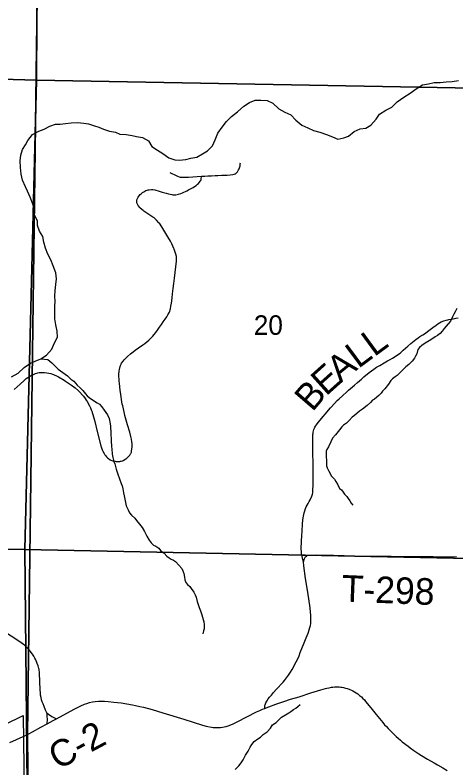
# Model space of a CAD drawing. Extents: x 0 to 34, y 0 to 22.
# Drawn here: x 20.172 to 21.116, y 15.196 to 16.809 of the extents above; entities that cross this region are included whole.
import ezdxf

# ---------------------------------------------------------------- set-up
doc = ezdxf.new("R2010")
doc.units = 0
for name, color, linetype in [('GM_X_Corporation', 7, 'Continuous'), ('GM_X_County_Road', 7, 'Continuous'), ('GM_X_County_Road_Text', 7, 'Continuous'), ('GM_X_Major_Lake', 7, 'Continuous'), ('GM_X_Minor_River', 7, 'Continuous'), ('GM_X_Section_Text', 7, 'Continuous'), ('GM_X_Township_Road', 7, 'Continuous'), ('GM_X_Township_Road_Text', 7, 'Continuous')]:
    doc.layers.add(name, color=color, linetype=linetype)

msp = doc.modelspace()

# ---------------------------------------------------------------- linework, layer by layer
at = {"layer": 'GM_X_Corporation'}
for points in [[(18.6, 19.2331), (18.6, 14.6606), (18.9216, 14.6592), (19.4007, 14.6554), (19.8855, 14.6528), (20.2016, 14.6512), (20.203, 14.81), (20.1987, 15.2691), (20.2208, 16.9558), (20.2471, 18.8539), (20.254, 19.2058), (20.065, 19.208), (18.9898, 19.2261)], [(20.2237, 17.6792), (20.2179, 16.6698), (19.1937, 16.6992), (19.222, 17.6968)], [(21.2422, 17.6682), (21.2309, 16.6512), (20.2179, 16.6698), (20.2237, 17.6792)], [(19.1937, 16.6992), (20.2179, 16.6698), (20.1931, 15.6647), (19.1743, 15.6658)], [(20.2179, 16.6698), (21.2309, 16.6512), (21.2159, 15.6439), (20.1931, 15.6647)], [(20.1931, 15.6647), (20.2028, 14.6536), (19.1768, 14.6588), (19.1743, 15.6658)], [(21.2159, 15.6439), (21.1958, 14.6279), (20.2028, 14.6536), (20.1931, 15.6647)], [(19.5857, 15.2123), (19.6664, 15.2126), (19.6658, 15.2323), (20.0471, 15.2373), (20.1207, 15.2333), (20.1536, 15.2424), (20.1496, 15.2895), (20.1892, 15.3086), (20.1947, 14.8735), (20.1946, 14.8257), (19.5887, 14.837)]]:
    msp.add_lwpolyline(points, close=True, dxfattribs=at)
msp.add_lwpolyline([(20.2208, 16.9558), (20.1987, 15.2691), (20.203, 14.81), (20.2016, 14.6512), (20.2571, 14.6508), (21.1282, 14.6279), (21.314, 14.623), (22.3464, 14.612), (22.9003, 14.6033), (24.2301, 14.5912), (24.2265, 14.4444), (24.4406, 14.442), (25.338, 14.4317), (25.4, 14.4307), (25.4, 19.0068)], dxfattribs=at)
at = {"layer": 'GM_X_County_Road'}
for points in [[(20.2, 15.2689), (20.2014, 15.2696), (20.2093, 15.2736), (20.2273, 15.2834), (20.2405, 15.2907), (20.2537, 15.2979), (20.2605, 15.3017), (20.2982, 15.3223), (20.3038, 15.3253), (20.3129, 15.3297), (20.3202, 15.3327), (20.3257, 15.3346), (20.3313, 15.3363), (20.3379, 15.3377), (20.3434, 15.3385), (20.3506, 15.3392), (20.3575, 15.3395), (20.3636, 15.3393), (20.3712, 15.3387), (20.3836, 15.3374), (20.3987, 15.3356), (20.4231, 15.3317), (20.43, 15.3302), (20.4386, 15.3282), (20.447, 15.3264), (20.465, 15.3213), (20.488, 15.3144), (20.5329, 15.3006), (20.5734, 15.2879), (20.5811, 15.2858), (20.5844, 15.285), (20.5924, 15.2837), (20.5956, 15.2833), (20.6, 15.2828), (20.6041, 15.2827), (20.6083, 15.2827), (20.6116, 15.2829), (20.616, 15.2835), (20.6196, 15.2842), (20.6237, 15.2852), (20.628, 15.2866), (20.6337, 15.2887), (20.6387, 15.2909), (20.6473, 15.2951), (20.6886, 15.3164), (20.6957, 15.3197), (20.7017, 15.3222), (20.7065, 15.3241), (20.7094, 15.3252), (20.715, 15.3273), (20.7303, 15.3328), (20.7475, 15.3387), (20.7612, 15.3434), (20.7797, 15.349), (20.8052, 15.357), (20.8265, 15.3635), (20.8362, 15.3663), (20.8392, 15.3671), (20.8441, 15.3681), (20.8493, 15.3692), (20.8521, 15.3697), (20.8558, 15.37), (20.8594, 15.3703), (20.8624, 15.3702), (20.8658, 15.37), (20.869, 15.3696), (20.8715, 15.3693), (20.8748, 15.3686), (20.8789, 15.3676), (20.883, 15.3664), (20.8867, 15.3651), (20.8931, 15.3624), (20.8952, 15.3613), (20.8984, 15.3596), (20.9018, 15.3575), (20.9055, 15.3549), (20.9095, 15.3519), (20.9131, 15.3486), (20.9164, 15.3454), (20.9196, 15.3421), (20.9223, 15.339), (20.9334, 15.3252), (20.9393, 15.3177), (20.9449, 15.3106), (20.9553, 15.2978), (20.9588, 15.2937), (20.9629, 15.2891), (20.9666, 15.2851), (20.9702, 15.2812), (20.9756, 15.2756), (20.9825, 15.2688), (20.9875, 15.2641), (20.9919, 15.2602), (20.9967, 15.2559), (21.0008, 15.2524), (21.0136, 15.2427), (21.0178, 15.2396), (21.0255, 15.234), (21.0361, 15.2269), (21.0416, 15.2232), (21.0545, 15.2155), (21.0687, 15.2072), (21.076, 15.203), (21.0875, 15.1965), (21.0971, 15.1912)], [(20.1608, 15.2511), (20.1893, 15.2638), (20.1925, 15.2653)], [(20.1925, 15.2653), (20.1985, 15.2682), (20.2, 15.2689)]]:
    msp.add_lwpolyline(points, dxfattribs=at)
at = {"layer": 'GM_X_Major_Lake'}
for points in [[(20.8511, 16.5482), (20.8625, 16.5437), (20.8757, 16.5465), (20.8855, 16.55), (20.8976, 16.56), (20.9104, 16.5654), (20.9225, 16.5667), (20.9334, 16.5736), (20.9447, 16.5859), (20.9521, 16.5973), (20.9653, 16.6058), (20.9781, 16.612), (20.9898, 16.6231), (21.0037, 16.6335), (21.0176, 16.6416), (21.0304, 16.6512), (21.044, 16.6597), (21.0569, 16.6621), (21.069, 16.6649), (21.0818, 16.6646), (21.0947, 16.6659), (21.1076, 16.6668), (21.1208, 16.6688)], [(20.1645, 16.0342), (20.1784, 16.0423), (20.1916, 16.0542), (20.2048, 16.0634), (20.2146, 16.0681), (20.227, 16.0731), (20.2391, 16.0808), (20.2503, 16.0938), (20.2559, 16.1056), (20.2626, 16.119), (20.2617, 16.1319), (20.2589, 16.1455), (20.2573, 16.1584), (20.2568, 16.172), (20.257, 16.1853), (20.2577, 16.1967), (20.2568, 16.2066), (20.2575, 16.2191), (20.2592, 16.2324), (20.2606, 16.2442), (20.2594, 16.2574), (20.2536, 16.2718), (20.2481, 16.2846), (20.2423, 16.2971), (20.2373, 16.3099), (20.2334, 16.3224), (20.231, 16.3349), (20.2241, 16.3466), (20.2198, 16.3583), (20.2197, 16.3682), (20.2135, 16.3803), (20.2138, 16.3935), (20.2091, 16.406), (20.2044, 16.4189), (20.1983, 16.4317), (20.1944, 16.4415), (20.1878, 16.4555), (20.185, 16.4684), (20.1834, 16.4828), (20.1829, 16.4968), (20.1839, 16.5089), (20.1879, 16.5215), (20.1943, 16.531), (20.1995, 16.5406), (20.2092, 16.5532), (20.2224, 16.5602), (20.2345, 16.5648), (20.2466, 16.5714), (20.2583, 16.5753), (20.2681, 16.5754), (20.2798, 16.577), (20.2923, 16.5787), (20.3048, 16.5792), (20.3189, 16.5778), (20.3291, 16.576), (20.3416, 16.5723), (20.3515, 16.569), (20.361, 16.5645), (20.374, 16.5605), (20.3865, 16.5587), (20.3964, 16.5543), (20.4096, 16.5533), (20.4225, 16.5511), (20.432, 16.5489), (20.4449, 16.5468), (20.4575, 16.5397), (20.4648, 16.5276), (20.4766, 16.5198), (20.4881, 16.5127), (20.501, 16.5037), (20.5136, 16.4993), (20.5231, 16.4986), (20.5371, 16.4999), (20.5484, 16.5027), (20.5613, 16.5051), (20.5733, 16.512), (20.5835, 16.5182), (20.5944, 16.5289), (20.5999, 16.5419), (20.6062, 16.556), (20.6152, 16.5693), (20.6246, 16.5812), (20.6351, 16.5919), (20.6479, 16.6019), (20.6614, 16.6142), (20.6734, 16.6219), (20.6855, 16.6269), (20.6976, 16.627), (20.7113, 16.626), (20.7238, 16.6205), (20.7365, 16.6085), (20.7494, 16.6014), (20.762, 16.5954), (20.7731, 16.5842), (20.7857, 16.5733), (20.7986, 16.5677), (20.8108, 16.5622), (20.8241, 16.5585), (20.8385, 16.5534), (20.8511, 16.5482)]]:
    msp.add_lwpolyline(points, dxfattribs=at)
at = {"layer": 'GM_X_Minor_River'}
for points in [[(21.1177, 16.181), (21.114, 16.1737), (21.1114, 16.1687), (21.1081, 16.1629), (21.1037, 16.1537), (21.0948, 16.1426), (21.0907, 16.1379), (21.0862, 16.1321), (21.0817, 16.1271), (21.0761, 16.1225), (21.0712, 16.1201), (21.0664, 16.1162), (21.0585, 16.1115), (21.0495, 16.1061), (21.0424, 16.1014), (21.0379, 16.0971), (21.0341, 16.0925), (21.0316, 16.0837), (21.029, 16.0787), (21.0268, 16.0745), (21.0216, 16.0676), (21.0145, 16.0606), (21.0085, 16.0556), (21.0018, 16.049), (20.9895, 16.037), (20.9854, 16.0343), (20.9801, 16.03), (20.976, 16.0265), (20.9712, 16.0184), (20.9634, 16.0084), (20.9585, 16.0038), (20.9552, 15.9995), (20.9507, 15.9945), (20.941, 15.9867), (20.9368, 15.9844), (20.9324, 15.979), (20.9256, 15.9732), (20.9155, 15.965), (20.9088, 15.9607), (20.8987, 15.9514), (20.8938, 15.9476), (20.8871, 15.9406)], [(20.227, 16.0731), (20.242, 16.0714), (20.2466, 16.068), (20.2508, 16.0639), (20.2562, 16.0583), (20.2639, 16.0504), (20.2788, 16.0403), (20.2838, 16.0366), (20.2914, 16.0291), (20.2979, 16.025), (20.3049, 16.0167), (20.3114, 16.0107), (20.3168, 16.0047), (20.3229, 15.9979), (20.3264, 15.9938), (20.3302, 15.9897), (20.3417, 15.9822), (20.3474, 15.9789), (20.3528, 15.9755), (20.3578, 15.9703), (20.3624, 15.9631), (20.3694, 15.953), (20.3733, 15.945), (20.3753, 15.9336), (20.3758, 15.9283), (20.3767, 15.9138), (20.3772, 15.9093), (20.3777, 15.902), (20.3777, 15.8979), (20.3783, 15.8842), (20.3787, 15.88), (20.3796, 15.8686), (20.3813, 15.8617), (20.3833, 15.853), (20.3856, 15.8481), (20.388, 15.8367), (20.3916, 15.8257), (20.3952, 15.8155), (20.3991, 15.806), (20.401, 15.8007), (20.4026, 15.7946), (20.4039, 15.7859), (20.4055, 15.7794), (20.4076, 15.7684), (20.41, 15.7578), (20.4119, 15.7533), (20.4139, 15.7491), (20.417, 15.7427), (20.4212, 15.7378), (20.4281, 15.7318), (20.4316, 15.7265), (20.4382, 15.7186), (20.4439, 15.7115), (20.4486, 15.7028), (20.454, 15.6926), (20.4591, 15.6847), (20.463, 15.6786), (20.4679, 15.6737), (20.4733, 15.6715), (20.4794, 15.6674), (20.4832, 15.6625), (20.4913, 15.6562), (20.4967, 15.6498), (20.5016, 15.6468), (20.5062, 15.6435), (20.5112, 15.6416), (20.5154, 15.639), (20.5223, 15.6311), (20.5285, 15.6236), (20.5312, 15.6187), (20.5328, 15.613), (20.5344, 15.605), (20.5352, 15.5997), (20.5376, 15.594), (20.5411, 15.5891), (20.546, 15.585), (20.5488, 15.5805), (20.5542, 15.5733), (20.5573, 15.5673), (20.5592, 15.5624), (20.5616, 15.5533), (20.566, 15.5404), (20.5691, 15.5328), (20.5715, 15.5241), (20.5747, 15.5146), (20.5762, 15.5093), (20.5767, 15.5036), (20.5768, 15.4945), (20.5754, 15.4902), (20.574, 15.4837)], [(20.8871, 15.9406), (20.8811, 15.9352), (20.8751, 15.9305), (20.871, 15.927), (20.8662, 15.9209), (20.8576, 15.9101), (20.8517, 15.9031), (20.848, 15.8951), (20.8428, 15.8843), (20.8395, 15.8789), (20.8381, 15.8747), (20.8385, 15.8439), (20.8397, 15.839), (20.8436, 15.8322), (20.8494, 15.8216), (20.8559, 15.8152), (20.8586, 15.8103), (20.8618, 15.8046), (20.8664, 15.7948), (20.8706, 15.7922), (20.8741, 15.7873), (20.8772, 15.7831), (20.8818, 15.7779), (20.8849, 15.7734), (20.8888, 15.7688), (20.8911, 15.7639), (20.895, 15.759)], [(20.6431, 15.193), (20.651, 15.2011), (20.6558, 15.2073), (20.6603, 15.2138), (20.6625, 15.2184), (20.6654, 15.2238), (20.6706, 15.2326), (20.675, 15.2411), (20.6784, 15.2465), (20.6836, 15.2527), (20.6918, 15.2585), (20.6974, 15.262), (20.703, 15.2682), (20.7113, 15.274), (20.7184, 15.2817), (20.7232, 15.2891), (20.7307, 15.2941), (20.7363, 15.2992), (20.7423, 15.305), (20.7509, 15.31), (20.7577, 15.3143), (20.7622, 15.3171), (20.7678, 15.3217), (20.7727, 15.3245), (20.7768, 15.3283), (20.782, 15.3322)]]:
    msp.add_lwpolyline(points, dxfattribs=at)
at = {"layer": 'GM_X_Township_Road'}
for points in [[(20.5035, 16.4718), (20.5088, 16.4692), (20.5122, 16.4675), (20.5154, 16.466), (20.5199, 16.4641), (20.5231, 16.463), (20.5256, 16.4623), (20.5292, 16.4619), (20.5337, 16.4618), (20.5433, 16.4622), (20.5708, 16.4638), (20.5781, 16.4642), (20.5846, 16.4646), (20.5922, 16.4651), (20.5999, 16.4656), (20.6059, 16.4657), (20.6146, 16.466), (20.6217, 16.4661), (20.6261, 16.4664), (20.6322, 16.4669), (20.6379, 16.4677), (20.6409, 16.4683), (20.6427, 16.4689), (20.6435, 16.4693), (20.645, 16.4704), (20.6466, 16.4719), (20.6479, 16.4734), (20.649, 16.4751), (20.6503, 16.4776), (20.6517, 16.4802), (20.6524, 16.4823), (20.653, 16.4841), (20.6535, 16.4861), (20.6539, 16.4886), (20.654, 16.4908), (20.6541, 16.493)], [(20.1979, 16.0319), (20.1986, 16.0324), (20.2013, 16.0342), (20.2047, 16.0365), (20.2082, 16.0383), (20.2113, 16.0396), (20.2157, 16.0412), (20.2209, 16.0428), (20.2238, 16.0434), (20.2256, 16.0436), (20.2317, 16.0438), (20.2351, 16.0436), (20.2399, 16.0431), (20.2439, 16.0424), (20.2481, 16.0415), (20.2519, 16.0402), (20.2541, 16.0393), (20.2617, 16.0359), (20.2649, 16.0341), (20.277, 16.0269), (20.2797, 16.0252), (20.2928, 16.0164), (20.2979, 16.0127), (20.3004, 16.0107), (20.3068, 16.005), (20.3103, 16.0017), (20.3163, 15.9953), (20.3181, 15.9932), (20.322, 15.9879), (20.3244, 15.9842), (20.3261, 15.9814), (20.3311, 15.9719), (20.333, 15.9679), (20.3349, 15.9635), (20.3361, 15.9605), (20.3397, 15.9485), (20.3425, 15.9386), (20.3479, 15.9169), (20.3553, 15.8867), (20.356, 15.8844), (20.3584, 15.8776), (20.3597, 15.8747), (20.3624, 15.8698), (20.364, 15.8674), (20.3659, 15.8648), (20.3677, 15.8629), (20.3697, 15.861), (20.3717, 15.8594), (20.3757, 15.8567), (20.3772, 15.8559), (20.3812, 15.8544), (20.3825, 15.854), (20.3859, 15.8534), (20.388, 15.8532), (20.3959, 15.8532), (20.3973, 15.8533), (20.399, 15.8536), (20.402, 15.8546), (20.4031, 15.8551), (20.4091, 15.8586), (20.4103, 15.8594), (20.4141, 15.8626), (20.4154, 15.864), (20.4177, 15.8668), (20.4191, 15.869), (20.4198, 15.8702), (20.4208, 15.873), (20.4214, 15.8754), (20.4221, 15.8796), (20.4226, 15.8843), (20.4227, 15.8885), (20.4225, 15.8917), (20.4221, 15.8949), (20.421, 15.901), (20.4199, 15.9062), (20.4173, 15.916), (20.4126, 15.9317), (20.4069, 15.9517), (20.4059, 15.9558), (20.4022, 15.972), (20.4014, 15.976), (20.3972, 16.0012), (20.3967, 16.0049), (20.3951, 16.021), (20.3948, 16.0248), (20.3942, 16.0394), (20.3948, 16.0474), (20.3952, 16.0499), (20.3967, 16.0562), (20.3976, 16.0587), (20.3988, 16.0615), (20.3998, 16.0633), (20.403, 16.0678), (20.4051, 16.0704), (20.4102, 16.0756), (20.4125, 16.0777), (20.4188, 16.0833), (20.4245, 16.088), (20.4286, 16.0911), (20.4361, 16.0962), (20.4453, 16.1026), (20.4494, 16.1056), (20.4582, 16.113), (20.4622, 16.1168), (20.4666, 16.1213), (20.4697, 16.1249), (20.4731, 16.1294), (20.4782, 16.1366), (20.4811, 16.1409), (20.485, 16.1464), (20.489, 16.1522), (20.4929, 16.1578), (20.4965, 16.163), (20.499, 16.1669), (20.5025, 16.1731), (20.5031, 16.1747), (20.504, 16.1776), (20.5046, 16.1802), (20.5055, 16.1859), (20.5064, 16.1922), (20.5071, 16.1973), (20.5079, 16.2037), (20.5089, 16.2118), (20.5102, 16.2232), (20.5114, 16.234), (20.5128, 16.2457), (20.5172, 16.2818), (20.5174, 16.2844), (20.5171, 16.2924), (20.5162, 16.2969), (20.5155, 16.2993), (20.5125, 16.3075), (20.5117, 16.3095), (20.5071, 16.3193), (20.5043, 16.3248), (20.499, 16.334), (20.4881, 16.3523), (20.486, 16.3556), (20.4807, 16.3632), (20.4798, 16.3643), (20.4745, 16.37), (20.4723, 16.3721), (20.4694, 16.3746), (20.4671, 16.3763), (20.4477, 16.3894), (20.4459, 16.3908), (20.44, 16.3958), (20.4387, 16.3971), (20.4355, 16.401), (20.4345, 16.4026), (20.4331, 16.4056), (20.4327, 16.4069), (20.4323, 16.4099), (20.4327, 16.4136), (20.4331, 16.4149), (20.4338, 16.4166), (20.4355, 16.4195), (20.437, 16.4215), (20.4396, 16.4246), (20.4416, 16.4266), (20.4444, 16.4288), (20.4475, 16.4309), (20.4498, 16.4323), (20.4518, 16.4332), (20.4543, 16.4341), (20.4571, 16.4348), (20.4592, 16.4351), (20.464, 16.4354), (20.4667, 16.4353), (20.4711, 16.4347), (20.4735, 16.4341), (20.4785, 16.4325), (20.4868, 16.4298), (20.4896, 16.429), (20.4951, 16.4276), (20.5, 16.4263), (20.5074, 16.4247), (20.5098, 16.4244), (20.5139, 16.4243), (20.5162, 16.4244), (20.5191, 16.4249), (20.5217, 16.4255), (20.5266, 16.4272), (20.5301, 16.4286), (20.5394, 16.4329), (20.5433, 16.4348), (20.5534, 16.4402), (20.5559, 16.4418), (20.5595, 16.4443), (20.5625, 16.4468), (20.5642, 16.4484), (20.5669, 16.4515), (20.5682, 16.4534), (20.5692, 16.4551), (20.5699, 16.4571), (20.5703, 16.4592), (20.5706, 16.4617), (20.5707, 16.4629), (20.5708, 16.4638)], [(20.7065, 15.3241), (20.7064, 15.3261), (20.7066, 15.3299), (20.707, 15.3319), (20.7077, 15.3338), (20.7087, 15.336), (20.7105, 15.3392), (20.714, 15.3442), (20.7166, 15.3477), (20.7205, 15.3526), (20.7254, 15.3582), (20.7311, 15.3645), (20.7454, 15.3804), (20.7483, 15.3837), (20.7572, 15.3952), (20.7618, 15.4017), (20.7649, 15.407), (20.7739, 15.4237), (20.7772, 15.4304), (20.7798, 15.4365), (20.7825, 15.4437), (20.7908, 15.4642), (20.7953, 15.4752), (20.799, 15.4851), (20.8013, 15.492), (20.803, 15.4975), (20.8041, 15.5018), (20.8049, 15.5061), (20.8051, 15.5093), (20.8053, 15.514), (20.805, 15.5234), (20.8043, 15.53), (20.8033, 15.5397), (20.7983, 15.5727), (20.7938, 15.6021), (20.7902, 15.6292), (20.7891, 15.6381), (20.7876, 15.6426), (20.7868, 15.6459), (20.7861, 15.6494), (20.7856, 15.6519), (20.7853, 15.6535), (20.7848, 15.6599), (20.7846, 15.6654), (20.7851, 15.683), (20.7856, 15.6937), (20.7861, 15.7039), (20.7872, 15.7194), (20.7881, 15.7274), (20.7886, 15.7323), (20.7891, 15.7359), (20.7897, 15.7395), (20.7906, 15.7429), (20.7919, 15.7474), (20.7936, 15.7523), (20.7952, 15.7557), (20.7971, 15.7593), (20.7992, 15.7632), (20.8015, 15.7674), (20.8034, 15.7711), (20.8068, 15.7783), (20.8078, 15.7809), (20.8085, 15.7832), (20.809, 15.786), (20.8094, 15.7892), (20.8096, 15.793), (20.8098, 15.8005), (20.81, 15.8277), (20.8097, 15.8547), (20.8096, 15.8649), (20.8095, 15.8824), (20.8096, 15.9108), (20.8097, 15.9128), (20.8101, 15.9157), (20.8107, 15.9189), (20.8116, 15.9216), (20.8127, 15.9243), (20.8138, 15.9265), (20.8151, 15.9287), (20.8172, 15.9317), (20.8207, 15.9367), (20.847, 15.9677), (20.8491, 15.97), (20.8617, 15.9833), (20.8658, 15.9872), (20.8725, 15.9938), (20.8817, 16.0021), (20.8859, 16.0058), (20.8981, 16.0163), (20.9049, 16.0221), (20.9133, 16.0295), (20.9187, 16.0341), (20.9299, 16.0435), (20.9348, 16.0473), (20.9397, 16.051), (20.9459, 16.0547), (20.9529, 16.0588), (20.9618, 16.064), (20.9693, 16.0682), (20.9751, 16.0714), (20.98, 16.0743), (20.9858, 16.0778), (20.9905, 16.0811), (20.9939, 16.0835), (20.9975, 16.0864), (21.0028, 16.0912), (21.0128, 16.1002), (21.0191, 16.1057), (21.0298, 16.1144), (21.0344, 16.1179), (21.0382, 16.1205), (21.0447, 16.1245), (21.0502, 16.128), (21.0547, 16.1314), (21.0659, 16.1398), (21.0732, 16.1452), (21.0771, 16.148), (21.0805, 16.15), (21.0843, 16.1518), (21.0894, 16.154), (21.0944, 16.1556), (21.0981, 16.1567), (21.1007, 16.1572), (21.11, 16.1588), (21.1154, 16.1597), (21.1202, 16.1605)], [(20.1697, 16.0072), (20.1825, 16.0188), (20.1912, 16.0266), (20.1959, 16.0305), (20.1979, 16.0319)], [(20.7856, 15.6519), (20.7879, 15.652), (20.7908, 15.6521), (20.799, 15.6524), (20.8163, 15.6526), (20.8334, 15.6524), (20.8386, 15.6523), (20.8464, 15.6521), (20.8533, 15.652), (20.8631, 15.6517), (20.876, 15.6513), (20.8825, 15.6511), (20.8896, 15.6509), (20.8976, 15.6507), (20.941, 15.65), (20.9634, 15.6499), (20.9772, 15.6498), (20.9931, 15.6495), (21.0046, 15.6495), (21.0127, 15.6495), (21.026, 15.6496), (21.0525, 15.6496), (21.0666, 15.6493), (21.0974, 15.6489), (21.1169, 15.6493)], [(20.7891, 15.6381), (20.7908, 15.643), (20.7916, 15.6449), (20.7921, 15.6463), (20.7929, 15.6476), (20.7939, 15.6486), (20.7955, 15.6501), (20.7971, 15.6512), (20.799, 15.6524)], [(20.1918, 15.4595), (20.1897, 15.4611), (20.1874, 15.4628), (20.1736, 15.472), (20.1532, 15.4851)], [(20.2405, 15.2907), (20.241, 15.3012), (20.2409, 15.3063), (20.2407, 15.3083), (20.2404, 15.3114), (20.2402, 15.3142), (20.2373, 15.3205), (20.2343, 15.3277), (20.2317, 15.3338), (20.23, 15.3383), (20.2285, 15.3426), (20.2274, 15.3472), (20.2265, 15.3525), (20.226, 15.3575), (20.2255, 15.364), (20.2253, 15.3685), (20.225, 15.3768), (20.2247, 15.3867), (20.2245, 15.3946), (20.2244, 15.3992), (20.2241, 15.4026), (20.2237, 15.4051), (20.2233, 15.4079), (20.223, 15.4094), (20.221, 15.4154), (20.2193, 15.4203), (20.2161, 15.4277), (20.214, 15.4318), (20.2121, 15.4355), (20.2089, 15.4404), (20.2044, 15.4465), (20.2033, 15.4479), (20.2021, 15.4493), (20.1987, 15.4529), (20.1957, 15.4558), (20.1918, 15.4595)], [(20.2402, 15.3142), (20.2441, 15.3109), (20.2477, 15.3084), (20.2509, 15.3066), (20.2561, 15.304), (20.2605, 15.3017)]]:
    msp.add_lwpolyline(points, dxfattribs=at)

# ---------------------------------------------------------------- texts
at = {"layer": 'GM_X_County_Road_Text'}
msp.add_text('C-2', height=0.05682, rotation=28.2081, dxfattribs=at).set_placement((20.2633, 15.1913))
at = {"layer": 'GM_X_Section_Text'}
msp.add_text('20', height=0.04186, rotation=0, dxfattribs=at).set_placement((20.6829, 16.1242))
at = {"layer": 'GM_X_Township_Road_Text'}
for s, height, rotation, p in [('L', 0.0568, 36.2536, (20.9406, 16.0761)), ('L', 0.0568, 36.6642, (20.9066, 16.0508)), ('A', 0.0568, 39.3317, (20.8684, 16.0195)), ('E', 0.0568, 41.8894, (20.8373, 15.9916)), ('B', 0.0568, 49.2264, (20.8082, 15.9576)), ('T-298', 0.05682, 357.7533, (20.8703, 15.5531))]:
    msp.add_text(s, height=height, rotation=rotation, dxfattribs=at).set_placement(p)

doc.saveas('drawing.dxf')
